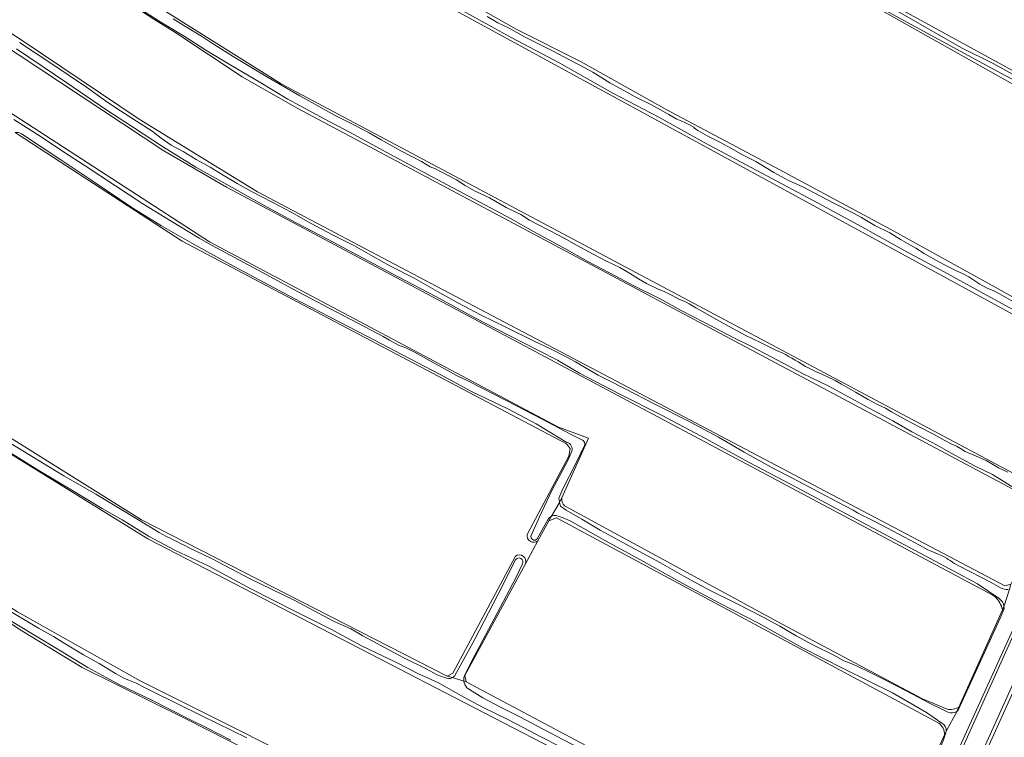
# Model space of a CAD drawing. Header units: metres. Extents: x 149984 to 156489, y 469398 to 478068.
# Tile 381 of 656: x 153077 to 153351, y 473299 to 473499. Entities that reach past the tile are written whole.
import ezdxf

# ---------------------------------------------------------------- set-up
doc = ezdxf.new("R2010")
doc.units = ezdxf.units.M
doc.header["$LTSCALE"] = 0.75
for name, color, linetype, lineweight in [('B-WE-GR-GRAS-GV', 252, 'Continuous', 13), ('B-WE-OG-TERREIN_OEVER-GV', 252, 'Continuous', 18), ('B-WE-OG-WATER-GV', 252, 'Continuous', 18), ('B-WE-OG-WATER_SLOOT-GV', 252, 'Continuous', 18)]:
    doc.layers.add(name, color=color, linetype=linetype, lineweight=lineweight)

msp = doc.modelspace()

# ---------------------------------------------------------------- linework, layer by layer
at = {"layer": 'B-WE-GR-GRAS-GV', "flags": 128}
for points in [[(153062.906, 473585.501), (152754.521, 473793.784), (152751.081, 473795.24), (152748.568, 473794.313), (152732.652, 473765.879), (152731.789, 473764.337), (152735.967, 473761.413), (152732.825, 473756.214), (153033.921, 473556.321), (153112.105, 473504.33), (153149.411, 473480.782), (153361.633, 473367.856)], [(153348.259, 473337.845), (153347.616, 473338.371), (153134.229, 473452.009), (153116.767, 473462.196), (152995.816, 473542.213), (152985.797, 473548.842), (152964.845, 473562.703), (152771.049, 473690.912), (152763.23, 473696.085), (152732.31, 473716.541), (152729.595, 473718.336), (152719.455, 473725.045), (152717.131, 473726.173), (152708.967, 473711.039), (152711.293, 473709.846), (153012.389, 473512.731), (153129.467, 473436.796), (153226.701, 473385.202), (153235.071, 473382.079), (153227.562, 473365.507)], [(152678.863, 473520.906), (152916.267, 473378.256), (152918.602, 473380.662), (152926.867, 473393.602), (152928.933, 473392.297), (152919.444, 473376.41), (152919.416, 473376.364), (152919.466, 473376.334), (152946.253, 473360.238), (153056.055, 473294.49), (153101.034, 473269.486), (153280.645, 473179.872), (153296.562, 473215.644), (153122.734, 473304.027), (153094.022, 473318.195), (153077.24, 473328.409), (153067.734, 473334.626), (153057.246, 473340.792), (152940.824, 473412.761), (152931.434, 473396.755), (152929.041, 473398.169), (152937.873, 473414.585), (152646.133, 473594.932)], [(153364.441, 473367.801), (153380.128, 473400.878), (153379.996, 473401.937), (153143.326, 473531.185), (153066.275, 473583.226), (153045.241, 473555.424)], [(153388.239, 473461.534), (153370.554, 473471.39), (153353.84, 473480.352), (153316.961, 473501.049), (153293.328, 473513.499), (153263.931, 473529.219), (153247.361, 473538.78), (153217.708, 473555.065), (153187.988, 473571.784)], [(153359.903, 473363.377), (153353.223, 473367.874), (153154.09, 473473.939), (153138.612, 473482.749), (153119.836, 473495.223), (153114.012, 473498.795), (153096.068, 473510.518), (153083.136, 473519.605), (153017.689, 473563.086), (153016.499, 473562.954), (153014.829, 473564.146)], [(153013.671, 473558.741), (153012.989, 473557.725), (153003.534, 473543.639), (153003.269, 473541.92), (153077.617, 473492.707), (153109.896, 473471.011), (153142.837, 473450.771), (153190.991, 473425.238), (153350.932, 473340.968), (153352.652, 473341.365), (153361.873, 473359.834)], [(153225.669, 473555.555), (153242.367, 473545.627), (153282.178, 473523.417), (153319.698, 473502.818), (153367.074, 473476.878), (153390.126, 473464.23)], [(153134.96, 473552.377), (153130.878, 473546.719), (153130.36, 473544.837), (153130.457, 473543.24), (153141.113, 473535.652), (153164.043, 473524.05), (153201.573, 473503.587), (153214.92, 473496.099), (153232.971, 473486.985), (153256.648, 473473.693), (153288.271, 473456.894), (153319.261, 473440.226), (153347.439, 473424.601), (153370.945, 473411.545), (153379.794, 473407.271)], [(153447.595, 473537.336), (153446.945, 473535.903), (153437.054, 473514.231), (153420.228, 473477.232), (153407.081, 473447.755), (153396.703, 473425.209), (153386.048, 473400.377), (153379.557, 473386.324), (153370.766, 473365.994), (153352.888, 473326.308), (153335.93, 473288.558)], [(153217.938, 473355.283), (153229.562, 473377.054), (153229.958, 473379.171), (153228.9, 473380.494), (153121.876, 473436.982), (153076.235, 473466.748)], [(152963.763, 473404.175), (152964.657, 473402.887), (153076.047, 473333.698), (153110.178, 473314.516), (153294.99, 473221.911), (153298.297, 473220.853), (153299.488, 473221.382), (153311.791, 473250.09), (153310.732, 473251.28), (153112.312, 473354.032), (152983.84, 473433.578)], [(153036.595, 473405.575), (153110.499, 473359.327), (153195.695, 473315.803), (153197.282, 473316.597), (153214.679, 473349.18)], [(153228.338, 473363.205), (153288.974, 473330.231), (153327.998, 473309.47)], [(153332.578, 473302.709), (153226.092, 473359.858), (153223.975, 473359.065), (153220.939, 473353.473)], [(153220.939, 473353.473), (153217.478, 473347.099), (153200.559, 473315.938), (153200.956, 473314.218), (153309.832, 473256.274), (153314.595, 473256.009), (153334.181, 473299.435)], [(153217.478, 473347.099), (153220.939, 473353.473)], [(153338.139, 473307.159), (153350.286, 473334.261)], [(153335.93, 473288.558), (153322.742, 473259.848), (153308.325, 473228.491), (153301.983, 473213.879), (153290.498, 473187.757), (153280.747, 473166.345), (153272.745, 473148.998), (153266.816, 473135.792), (153265.971, 473133.337), (153271.008, 473130.674), (153274.178, 473136.626), (153281.566, 473153.073), (153291.024, 473173.773), (153299.699, 473192.612), (153306.963, 473209.349), (153320.137, 473238.702), (153327.775, 473256.097), (153336.219, 473275.052), (153343.793, 473292.727), (153358.936, 473326.279)], [(153327.998, 473309.47), (153334.881, 473306.55)]]:
    msp.add_lwpolyline(points, dxfattribs=at)
at = {"layer": 'B-WE-GR-GRAS-GV'}
for points in [[(153227.562, 473365.507, 0.1879667), (153228.338, 473363.205)], [(153220.939, 473353.473, -0.6856438), (153217.938, 473355.283)], [(153214.679, 473349.18, -0.7509058), (153217.478, 473347.099)], [(153350.286, 473334.261, 0.1607144), (153348.259, 473337.845)], [(153334.881, 473306.55, 0.1759242), (153338.139, 473307.159)], [(153334.181, 473299.435, 0.2480618), (153332.578, 473302.709)]]:
    msp.add_lwpolyline(points, format="xyb", dxfattribs=at)
at = {"layer": 'B-WE-OG-TERREIN_OEVER-GV', "flags": 128}
for points in [[(153361.633, 473367.856), (153149.411, 473480.782), (153112.105, 473504.33), (153033.921, 473556.321), (152732.825, 473756.214), (152731.211, 473753.244), (152749.075, 473741.338), (152946.011, 473610.083), (153013.335, 473565.212), (153014.829, 473564.146), (153016.499, 473562.954), (153017.689, 473563.086), (153083.136, 473519.605), (153096.068, 473510.518), (153114.012, 473498.795), (153119.836, 473495.223)], [(153010.408, 473560.845), (153009.671, 473559.746), (152999.458, 473544.509), (152997.738, 473544.774), (152721.493, 473727.531), (152718.612, 473729.709), (152717.131, 473726.173), (152719.455, 473725.045), (152729.595, 473718.336), (152732.31, 473716.541), (152763.23, 473696.085), (152771.049, 473690.912), (152964.845, 473562.703), (152985.797, 473548.842), (152995.816, 473542.213), (153116.767, 473462.196), (153134.229, 473452.009), (153347.616, 473338.371), (153348.259, 473337.845)], [(153233.906, 473380.089), (153231.527, 473375.077), (153227.922, 473367.948), (153226.747, 473365.35), (153226.993, 473364.25), (153227.562, 473365.507), (153235.071, 473382.079), (153226.701, 473385.202), (153129.467, 473436.796), (153012.389, 473512.731), (152711.293, 473709.846), (152708.967, 473711.039), (152707.273, 473708.225), (152718.486, 473700.517), (152761.084, 473672.339), (152806.196, 473642.97), (152843.502, 473618.893), (152876.046, 473597.462), (152919.967, 473568.887), (152951.584, 473547.72), (152980.159, 473529.067), (153021.964, 473502.079), (153064.826, 473473.901), (153070.118, 473470.197)], [(153224.163, 473555.131), (153226.134, 473554.091), (153231.545, 473550.528), (153237.498, 473547.511), (153248.372, 473541.082), (153252.421, 473539.098), (153264.803, 473532.192), (153273.455, 473527.033), (153284.567, 473521.556), (153315.206, 473504.49), (153338.94, 473490.838), (153347.76, 473486.474), (153389.762, 473463.228), (153389.531, 473462.712), (153389.284, 473462.161), (153375.089, 473470.254), (153345.058, 473486.394), (153289.231, 473516.821), (153246.765, 473540.501), (153226.26, 473552.275), (153190.674, 473571.457), (153185.933, 473574.146), (153177.334, 473578.356), (153163.477, 473585.97)], [(153066.275, 473583.226), (153143.326, 473531.185), (153379.996, 473401.937)], [(153162.875, 473585.114), (153187.988, 473571.784), (153217.708, 473555.065), (153247.361, 473538.78), (153263.931, 473529.219), (153293.328, 473513.499), (153316.961, 473501.049), (153353.84, 473480.352), (153370.554, 473471.39), (153388.239, 473461.534)], [(153352.238, 473340.038), (153352.652, 473341.365), (153350.932, 473340.968), (153190.991, 473425.238), (153142.837, 473450.771), (153109.896, 473471.011), (153077.617, 473492.707), (153003.269, 473541.92), (153003.534, 473543.639), (153012.989, 473557.725), (153013.671, 473558.741)], [(153390.126, 473464.23), (153367.074, 473476.878), (153319.698, 473502.818), (153282.178, 473523.417), (153242.367, 473545.627), (153225.669, 473555.555)], [(153379.794, 473407.271), (153370.945, 473411.545), (153347.439, 473424.601), (153319.261, 473440.226), (153288.271, 473456.894), (153256.648, 473473.693), (153232.971, 473486.985), (153214.92, 473496.099), (153201.573, 473503.587), (153164.043, 473524.05), (153141.113, 473535.652), (153130.457, 473543.24), (153130.36, 473544.837), (153130.878, 473546.719), (153134.96, 473552.377)], [(153271.008, 473130.674), (153272.273, 473130.006), (153272.731, 473130.878), (153298.373, 473187.918), (153321.747, 473239.55), (153339.016, 473279.844), (153363.056, 473332.988), (153396.928, 473406.483), (153420.476, 473458.464), (153447.863, 473519.168), (153456.976, 473537.014)], [(153454.938, 473535.442), (153453.054, 473532.322), (153438.164, 473500.006), (153430.523, 473482.934), (153416.555, 473452.777), (153409.276, 473436.366), (153395.155, 473404.969), (153384.407, 473381.988), (153370.467, 473351.13), (153358.936, 473326.279), (153343.793, 473292.727), (153336.219, 473275.052), (153327.775, 473256.097), (153320.137, 473238.702), (153306.963, 473209.349), (153299.699, 473192.612), (153291.024, 473173.773), (153281.566, 473153.073), (153274.178, 473136.626), (153271.008, 473130.674)], [(153354.421, 473367.736), (153347.54, 473371.979), (153342.567, 473374.386), (153336.039, 473377.917), (153332.141, 473380.144), (153325.081, 473383.876), (153319.79, 473386.916), (153313.176, 473390.49), (153309.104, 473392.648), (153301.981, 473396.569), (153297.173, 473398.901), (153294.823, 473399.991), (153287.648, 473403.811), (153280.441, 473407.62), (153275.539, 473410.088), (153267.336, 473414.332), (153260.813, 473417.689), (153255.026, 473420.879), (153247.689, 473424.491), (153242.433, 473427.349), (153234.863, 473431.362), (153228.24, 473435.01), (153219.704, 473439.66), (153213.48, 473443.187), (153204.775, 473447.827), (153192.896, 473454.13), (153181.111, 473460.483), (153168.436, 473467.33), (153161.636, 473471.022), (153151.329, 473476.527), (153143.264, 473481.358), (153135.884, 473485.738), (153128.459, 473490.181), (153122.451, 473494.07), (153115.942, 473498.009), (153108.801, 473502.544)], [(153356.459, 473416.195), (153345.067, 473422.413), (153333.853, 473428.573), (153323.094, 473434.279), (153311.15, 473441.001), (153298.954, 473447.536), (153283.27, 473455.961), (153267.278, 473464.481), (153254.586, 473471.487), (153241.822, 473478.266), (153227.043, 473486.564), (153213.499, 473493.757), (153199.167, 473501.625)], [(153119.353, 473498.896), (153122.337, 473497.07), (153127.214, 473494.112), (153129.994, 473492.247), (153136.11, 473488.427), (153145.159, 473482.928), (153154.597, 473477.51), (153164.485, 473472.028), (153169.637, 473469.354), (153173.962, 473467.186), (153177.329, 473465.246), (153182.786, 473462.191), (153188.539, 473459.146), (153190.907, 473457.731), (153192.418, 473457.135), (153193.466, 473456.588), (153194.206, 473456.167), (153198.221, 473454.075), (153200.725, 473452.485), (153203.266, 473451.032), (153207.471, 473449.097), (153212.122, 473446.361), (153214.558, 473445.191), (153216.189, 473444.392), (153218.599, 473442.831), (153220.56, 473441.775), (153224.189, 473439.998), (153228.253, 473437.805), (153230.995, 473436.197), (153234.953, 473434.099), (153239.858, 473431.49), (153243.717, 473429.617), (153246.453, 473428.103), (153248.985, 473426.52), (153251.21, 473425.165), (153254.272, 473423.727), (153256.278, 473422.901), (153258.519, 473421.733), (153260.401, 473420.736), (153261.38, 473420.37), (153262.2, 473420.028), (153263.083, 473419.555), (153264.016, 473419.01), (153264.963, 473418.435), (153265.918, 473417.875), (153270.692, 473415.196), (153275.014, 473412.702), (153278.627, 473410.81), (153283.291, 473408.602), (153287.35, 473406.531), (153289.176, 473405.737), (153289.859, 473405.375), (153290.691, 473404.874), (153291.611, 473404.4), (153292.609, 473403.832), (153293.398, 473403.397), (153295.472, 473402.101), (153296.334, 473401.664), (153297.088, 473401.258), (153297.663, 473400.969), (153298.69, 473400.48), (153299.798, 473399.998), (153300.61, 473399.663), (153301.588, 473399.189), (153303.69, 473398.182), (153305.479, 473397.143), (153309.352, 473394.903), (153312.888, 473392.852), (153315.655, 473391.414), (153317.714, 473390.42), (153319.455, 473389.437), (153323.576, 473387.103), (153327.087, 473385.29), (153331.293, 473383.08), (153334.044, 473381.503), (153336.213, 473380.411), (153337.523, 473379.863), (153338.631, 473379.247), (153339.95, 473378.394), (153342.313, 473377.314), (153345.745, 473375.84), (153347.334, 473374.921), (153349.184, 473373.798), (153351.788, 473372.611)], [(153206.764, 473499.541), (153209.764, 473497.805), (153212.925, 473496.306), (153217.188, 473493.922), (153221.639, 473491.643), (153225.171, 473489.885), (153229.945, 473487.386), (153234.035, 473485.285), (153236.215, 473484.048), (153240.94, 473481.062), (153243.649, 473479.655), (153245.846, 473478.419), (153248.055, 473477.182), (153252.53, 473474.985), (153257.438, 473472.249), (153259.642, 473470.983), (153260.975, 473470.39), (153261.826, 473470.091), (153262.986, 473469.513), (153264.329, 473468.748), (153264.564, 473468.492), (153264.906, 473468.204), (153265.469, 473467.828), (153268.067, 473466.359), (153271.585, 473464.524), (153274.693, 473462.886), (153278.066, 473460.979), (153281.622, 473459.182), (153286.602, 473456.095), (153290.683, 473453.909), (153294.682, 473452.131), (153298.093, 473450.32), (153303.131, 473447.68), (153308.79, 473444.757), (153311.061, 473443.586), (153314.747, 473441.39), (153318.933, 473439.29), (153322.128, 473437.335), (153324.736, 473435.87), (153326.17, 473435.052), (153328.499, 473433.573), (153331.569, 473431.815), (153334.384, 473430.308), (153337.916, 473428.554), (153339.398, 473427.837), (153340.923, 473426.999), (153342.304, 473426.093), (153344.003, 473424.99), (153344.623, 473424.658), (153346.274, 473423.762), (153347.718, 473423.194), (153349.522, 473422.288), (153353.362, 473420.106)], [(153119.836, 473495.223), (153138.612, 473482.749), (153154.09, 473473.939), (153353.223, 473367.874), (153359.903, 473363.377)], [(153076.519, 473492.316), (153085.86, 473486.212), (153095.249, 473479.881), (153100.524, 473476.06), (153103.071, 473474.301), (153109.15, 473470.423), (153113.525, 473467.603), (153116.013, 473465.683), (153118.785, 473463.741), (153122.128, 473461.925), (153125.789, 473459.764), (153129.634, 473457.569), (153133.282, 473455.345), (153137.201, 473453.048), (153141.398, 473450.754), (153146.941, 473447.851), (153152.227, 473445.083), (153157.635, 473442.009), (153163.952, 473438.679), (153169.822, 473435.658), (153175.03, 473432.732), (153179.736, 473430.11), (153186.506, 473426.674), (153193.649, 473422.625), (153198.681, 473419.822), (153205.096, 473416.32), (153211.982, 473413.059), (153219.923, 473409.16), (153224.262, 473407.073), (153229.184, 473404.55), (153231.389, 473403.341), (153234.353, 473401.555), (153237.689, 473399.664), (153240.726, 473398.205), (153245.206, 473395.826), (153253.535, 473391.53), (153263.21, 473386.668), (153271.196, 473382.326), (153278.351, 473378.233), (153286.706, 473373.577), (153291.635, 473371.072), (153299.39, 473366.979), (153306.391, 473363.28), (153308.697, 473362.027), (153309.922, 473361.317), (153311.531, 473360.451), (153312.764, 473359.899), (153314.379, 473359.102), (153316.755, 473357.835), (153323.058, 473354.461), (153327.231, 473352.256), (153329.499, 473350.996), (153330.493, 473350.58), (153332.381, 473349.761), (153333.293, 473349.377), (153334.085, 473349.008), (153334.72, 473348.614), (153335.209, 473348.305), (153335.71, 473347.961), (153336.362, 473347.505), (153336.978, 473347.143), (153337.599, 473346.763), (153341.44, 473344.827), (153347.135, 473341.922), (153349.793, 473340.436)], [(153349.384, 473337.398), (153343.33, 473341.478), (153330.197, 473348.574), (153317.263, 473355.441), (153305.222, 473361.804), (153293.05, 473368.358), (153279.788, 473375.266), (153267.613, 473382.028), (153255.541, 473388.408), (153243.78, 473394.382), (153232.56, 473400.16), (153226.349, 473403.824), (153221.307, 473406.412), (153213.312, 473410.495), (153203.343, 473415.664), (153192.555, 473421.551), (153182.184, 473426.926), (153172.236, 473432.215), (153162.332, 473437.56), (153153.653, 473442.1), (153144.711, 473446.922), (153135.764, 473451.895), (153125.695, 473457.622), (153116.648, 473463.203), (153108.019, 473468.812), (153100.877, 473473.517), (153089.736, 473481.089), (153075.706, 473490.597)], [(153075.003, 473470.9), (153082.642, 473466.025), (153088.854, 473461.867), (153094.86, 473457.99), (153103.319, 473452.416), (153110.906, 473447.426), (153118.828, 473442.509), (153126.634, 473437.821), (153130.064, 473435.89), (153136.41, 473432.421), (153144.253, 473428.263), (153152.61, 473423.708), (153162.778, 473418.277), (153170.942, 473414.034), (153177.85, 473410.425), (153179.57, 473409.412), (153182.26, 473407.952), (153183.45, 473407.558), (153184.325, 473407.175), (153186.538, 473406.1), (153193.216, 473402.354), (153198.255, 473399.595), (153201.638, 473397.937), (153212.117, 473392.61), (153222.079, 473387.41), (153229.814, 473383.26), (153233.209, 473381.589)], [(153075.392, 473467.223), (153076.235, 473466.748), (153121.876, 473436.982), (153228.9, 473380.494), (153229.958, 473379.171), (153229.562, 473377.054), (153217.938, 473355.283)], [(153228.971, 473380.912), (153220.432, 473386.108), (153212.544, 473390.222), (153202.616, 473395.036), (153193.9, 473399.697), (153184.981, 473404.36), (153173.467, 473410.419), (153162.895, 473415.886), (153152.864, 473421.081), (153143.268, 473426.22), (153135.136, 473430.57), (153124.568, 473436.416), (153116.07, 473441.296), (153108.411, 473446.033), (153096.747, 473453.852), (153088.031, 473459.676), (153077.132, 473466.86)], [(152982.466, 473434.519), (152983.84, 473433.578), (153112.312, 473354.032), (153310.732, 473251.28), (153311.791, 473250.09), (153312.128, 473250.801)], [(152940.188, 473413.404), (152940.084, 473413.218), (152940.824, 473412.761), (153057.246, 473340.792), (153067.734, 473334.626), (153077.24, 473328.409), (153094.022, 473318.195), (153122.734, 473304.027), (153296.562, 473215.644), (153296.816, 473216.142)], [(153197.157, 473315.362), (153195.695, 473315.803), (153110.499, 473359.327), (153036.595, 473405.575), (153035.714, 473406.127)], [(153036.944, 473404.262), (153041.156, 473401.571), (153046.079, 473398.151), (153052.068, 473394.465), (153061.064, 473388.893), (153063.88, 473387.26), (153064.565, 473386.715), (153065.06, 473386.335), (153065.923, 473385.657), (153066.709, 473385.179), (153067.654, 473384.59), (153072.977, 473381.303), (153080.354, 473376.814), (153088.942, 473371.602), (153097.779, 473366.486), (153109.952, 473359.185), (153115.503, 473355.81)], [(153232.68, 473293.296), (153221.769, 473298.912), (153217.007, 473301.41), (153212.516, 473303.709), (153205.541, 473307.11), (153200.337, 473309.958), (153193.258, 473313.892), (153187.713, 473316.399), (153181.581, 473319.579), (153172.021, 473324.177), (153163.307, 473328.843), (153152.877, 473334.061), (153141.001, 473340.11), (153129.26, 473346.393), (153119.846, 473350.931), (153112.674, 473354.693), (153105.134, 473359.363), (153099.624, 473362.508), (153091.563, 473367.3), (153081.906, 473373.105), (153072.811, 473378.706)], [(153219.057, 473355.013), (153221.419, 473360.145), (153224.759, 473367.296), (153229.273, 473375.875), (153230.384, 473378.429)], [(153227.562, 473365.507), (153226.993, 473364.25), (153227.24, 473363.144), (153228.795, 473362.007), (153233.198, 473359.483), (153238.318, 473356.421), (153245.41, 473352.562), (153255.037, 473347.359), (153261.573, 473343.6), (153268.56, 473339.83), (153276.243, 473336.047), (153283.654, 473332.23), (153288.335, 473329.703), (153292.895, 473327.045), (153297.727, 473324.427), (153303.347, 473321.63), (153306.116, 473320.083), (153307.929, 473319.36), (153309.88, 473318.566), (153313.3, 473316.889), (153316.633, 473315.237), (153321.146, 473312.927), (153325.237, 473310.742), (153329.957, 473308.297), (153333.573, 473306.535), (153335.137, 473305.778)], [(153334.881, 473306.55), (153327.998, 473309.47), (153288.974, 473330.231), (153228.338, 473363.205)], [(153223.777, 473359.53), (153220.753, 473354.026)], [(153220.939, 473353.473), (153223.975, 473359.065), (153224.713, 473360.319)], [(153224.713, 473360.319), (153223.975, 473359.065), (153226.092, 473359.858), (153332.578, 473302.709)], [(153333.438, 473302.705), (153329.116, 473305.677), (153319.663, 473311.15), (153306.12, 473317.796), (153294.478, 473323.736), (153282.372, 473330.53), (153271.524, 473336.158), (153261.079, 473341.699), (153250.343, 473347.724), (153239.806, 473353.531), (153230.068, 473358.925), (153227.954, 473359.898), (153226.033, 473360.553)], [(153123.591, 473351.657), (153129.998, 473348.569)], [(153129.998, 473348.569), (153140.838, 473342.899), (153152.841, 473337.005), (153164.241, 473331.024), (153168.843, 473328.935), (153172.21, 473326.985), (153183.375, 473320.999), (153189.781, 473317.832), (153192.917, 473316.159), (153194.968, 473315.438)], [(153214.679, 473349.18), (153197.282, 473316.597), (153195.695, 473315.803), (153197.157, 473315.362)], [(153197.727, 473315.797), (153203.359, 473326.058), (153209.813, 473338.415), (153214.664, 473348.184)], [(153200.318, 473314.41), (153200.956, 473314.218), (153200.559, 473315.938), (153217.478, 473347.099)], [(153216.639, 473347.033), (153214.777, 473343.164), (153209.637, 473333.36), (153203.224, 473321.213), (153200.646, 473316.358)], [(153356.91, 473336.898), (153334.284, 473286.991), (153308.306, 473230.193), (153285.774, 473179.913), (153267.245, 473138.665), (153265.941, 473135.313), (153265.755, 473133.451), (153265.971, 473133.337), (153266.816, 473135.792), (153272.745, 473148.998), (153280.747, 473166.345), (153290.498, 473187.757), (153301.983, 473213.879), (153308.325, 473228.491), (153322.742, 473259.848), (153335.93, 473288.558), (153352.888, 473326.308)], [(153073.149, 473334.336), (153078.106, 473331.406), (153081.899, 473329.144), (153085.999, 473326.82), (153088.543, 473325.256), (153094.4, 473321.737), (153098.735, 473319.292), (153103.327, 473316.493), (153105.598, 473315.219), (153107.181, 473314.587), (153109.078, 473313.869), (153111.206, 473312.715), (153113.642, 473311.491), (153127.386, 473304.752), (153139.861, 473298.575)], [(153294.99, 473221.911), (153110.178, 473314.516), (153076.047, 473333.698)], [(153337.963, 473306.289), (153345.294, 473322.334), (153349.699, 473331.936), (153350.708, 473334.329)], [(153350.722, 473335.232), (153350.286, 473334.261), (153338.139, 473307.159)], [(153350.286, 473334.261), (153350.722, 473335.232)], [(153135.424, 473297.961), (153128.895, 473301.262), (153123.453, 473304.008), (153118.37, 473306.624), (153113.413, 473309.103), (153108.957, 473311.224), (153104.143, 473313.574), (153100.677, 473315.43), (153095.605, 473318.163), (153087.972, 473322.832), (153080.306, 473327.467), (153072.734, 473332.013)], [(153200.956, 473314.218), (153200.318, 473314.41)], [(153314.154, 473255.079), (153314.595, 473256.009), (153309.832, 473256.274), (153200.956, 473314.218)], [(153201.134, 473312.532), (153202.618, 473311.583), (153205.611, 473309.763), (153210.513, 473307.177), (153215.915, 473304.491), (153224.178, 473300.042), (153232.117, 473295.863)], [(153337.604, 473305.964), (153338.139, 473307.159)], [(153338.139, 473307.159), (153337.604, 473305.964)], [(153334.602, 473300.369), (153334.181, 473299.435), (153314.595, 473256.009), (153314.154, 473255.079)], [(153334.181, 473299.435), (153334.602, 473300.369)], [(153314.154, 473255.079), (153314.78, 473255.751), (153315.911, 473257.458), (153321.164, 473268.907), (153332.132, 473293.796), (153333.853, 473298.061), (153334.525, 473300.005)]]:
    msp.add_lwpolyline(points, dxfattribs=at)
at = {"layer": 'B-WE-OG-TERREIN_OEVER-GV'}
for points in [[(153077.132, 473466.86, 0.2095238), (153075.392, 473467.223)], [(153230.384, 473378.429, 0.4347236), (153228.971, 473380.912)], [(153233.209, 473381.589, -0.4398666), (153233.906, 473380.089)], [(153228.338, 473363.205, -0.1879667), (153227.562, 473365.507)], [(153224.713, 473360.319, 0.1259204), (153223.777, 473359.53)], [(153226.033, 473360.553, 0.1383663), (153224.713, 473360.319)], [(153115.503, 473355.81, 0.0132774), (153123.591, 473351.657)], [(153217.938, 473355.283, 0.6856438), (153220.939, 473353.473)], [(153220.753, 473354.026, -0.8138376), (153219.057, 473355.013)], [(153214.664, 473348.184, -0.96637), (153216.639, 473347.033)], [(153217.478, 473347.099, 0.7509058), (153214.679, 473349.18)], [(153349.793, 473340.436, 0.1466169), (153351.931, 473339.956)], [(153348.259, 473337.845, -0.1607144), (153350.286, 473334.261)], [(153350.722, 473335.232, 0.2142484), (153349.384, 473337.398)], [(153350.708, 473334.329, 0.0730553), (153350.722, 473335.232)], [(153194.968, 473315.438, 0.2668645), (153197.157, 473315.362)], [(153197.157, 473315.362, 0.0820436), (153197.727, 473315.797)], [(153200.646, 473316.358, 0.1424746), (153200.318, 473314.41)], [(153200.318, 473314.41, 0.1478756), (153201.134, 473312.532)], [(153338.139, 473307.159, -0.1759242), (153334.881, 473306.55)], [(153335.137, 473305.778, 0.2854254), (153337.604, 473305.964)], [(153337.604, 473305.964, 0.0523585), (153337.963, 473306.289)], [(153332.578, 473302.709, -0.2480618), (153334.181, 473299.435)], [(153334.602, 473300.369, 0.3046645), (153333.438, 473302.705)], [(153334.525, 473300.005, 0.041669), (153334.602, 473300.369)]]:
    msp.add_lwpolyline(points, format="xyb", dxfattribs=at)
at = {"layer": 'B-WE-OG-WATER-GV', "flags": 128}
for points in [[(153214.664, 473348.184), (153209.813, 473338.415), (153203.359, 473326.058), (153197.727, 473315.797)], [(153200.646, 473316.358), (153203.224, 473321.213), (153209.637, 473333.36), (153214.777, 473343.164), (153216.639, 473347.033)], [(153197.157, 473315.362), (153200.318, 473314.41)]]:
    msp.add_lwpolyline(points, dxfattribs=at)
at = {"layer": 'B-WE-OG-WATER-GV'}
for points in [[(153216.639, 473347.033, 0.96637), (153214.664, 473348.184)], [(153197.727, 473315.797, -0.0820436), (153197.157, 473315.362)], [(153200.318, 473314.41, -0.1424746), (153200.646, 473316.358)]]:
    msp.add_lwpolyline(points, format="xyb", dxfattribs=at)
at = {"layer": 'B-WE-OG-WATER_SLOOT-GV', "flags": 128}
for points in [[(153163.477, 473585.97), (153177.334, 473578.356), (153185.933, 473574.146), (153190.674, 473571.457), (153226.26, 473552.275), (153246.765, 473540.501), (153289.231, 473516.821), (153345.058, 473486.394), (153375.089, 473470.254), (153389.284, 473462.161), (153389.531, 473462.712), (153389.762, 473463.228), (153347.76, 473486.474), (153338.94, 473490.838), (153315.206, 473504.49), (153284.567, 473521.556), (153273.455, 473527.033), (153264.803, 473532.192), (153252.421, 473539.098), (153248.372, 473541.082), (153237.498, 473547.511), (153231.545, 473550.528), (153226.134, 473554.091), (153224.163, 473555.131)], [(153459.436, 473541.832), (153458.435, 473539.871), (153456.976, 473537.014), (153447.863, 473519.168), (153420.476, 473458.464), (153396.928, 473406.483), (153363.056, 473332.988), (153339.016, 473279.844), (153321.747, 473239.55), (153298.373, 473187.918), (153272.731, 473130.878), (153272.273, 473130.006), (153272.087, 473129.257), (153259.123, 473103.328), (153256.365, 473097.139)], [(153261.905, 473137.944), (153265.755, 473133.451), (153265.941, 473135.313), (153267.245, 473138.665), (153285.774, 473179.913), (153308.306, 473230.193), (153334.284, 473286.991), (153356.91, 473336.898), (153368.844, 473364.096), (153396.405, 473426.194), (153428.675, 473497.887), (153446.951, 473537.144)], [(153108.801, 473502.544), (153115.942, 473498.009), (153122.451, 473494.07), (153128.459, 473490.181), (153135.884, 473485.738), (153143.264, 473481.358), (153151.329, 473476.527), (153161.636, 473471.022), (153168.436, 473467.33), (153181.111, 473460.483), (153192.896, 473454.13), (153204.775, 473447.827), (153213.48, 473443.187), (153219.704, 473439.66), (153228.24, 473435.01), (153234.863, 473431.362), (153242.433, 473427.349), (153247.689, 473424.491), (153255.026, 473420.879), (153260.813, 473417.689), (153267.336, 473414.332), (153275.539, 473410.088), (153280.441, 473407.62), (153287.648, 473403.811), (153294.823, 473399.991), (153297.173, 473398.901), (153301.981, 473396.569), (153309.104, 473392.648), (153313.176, 473390.49), (153319.79, 473386.916), (153325.081, 473383.876), (153332.141, 473380.144), (153336.039, 473377.917), (153342.567, 473374.386), (153347.54, 473371.979), (153354.421, 473367.736)], [(153199.167, 473501.625), (153213.499, 473493.757), (153227.043, 473486.564), (153241.822, 473478.266), (153254.586, 473471.487), (153267.278, 473464.481), (153283.27, 473455.961), (153298.954, 473447.536), (153311.15, 473441.001), (153323.094, 473434.279), (153333.853, 473428.573), (153345.067, 473422.413), (153356.459, 473416.195)], [(153351.788, 473372.611), (153349.184, 473373.798), (153347.334, 473374.921), (153345.745, 473375.84), (153342.313, 473377.314), (153339.95, 473378.394), (153338.631, 473379.247), (153337.523, 473379.863), (153336.213, 473380.411), (153334.044, 473381.503), (153331.293, 473383.08), (153327.087, 473385.29), (153323.576, 473387.103), (153319.455, 473389.437), (153317.714, 473390.42), (153315.655, 473391.414), (153312.888, 473392.852), (153309.352, 473394.903), (153305.479, 473397.143), (153303.69, 473398.182), (153301.588, 473399.189), (153300.61, 473399.663), (153299.798, 473399.998), (153298.69, 473400.48), (153297.663, 473400.969), (153297.088, 473401.258), (153296.334, 473401.664), (153295.472, 473402.101), (153293.398, 473403.397), (153292.609, 473403.832), (153291.611, 473404.4), (153290.691, 473404.874), (153289.859, 473405.375), (153289.176, 473405.737), (153287.35, 473406.531), (153283.291, 473408.602), (153278.627, 473410.81), (153275.014, 473412.702), (153270.692, 473415.196), (153265.918, 473417.875), (153264.963, 473418.435), (153264.016, 473419.01), (153263.083, 473419.555), (153262.2, 473420.028), (153261.38, 473420.37), (153260.401, 473420.736), (153258.519, 473421.733), (153256.278, 473422.901), (153254.272, 473423.727), (153251.21, 473425.165), (153248.985, 473426.52), (153246.453, 473428.103), (153243.717, 473429.617), (153239.858, 473431.49), (153234.953, 473434.099), (153230.995, 473436.197), (153228.253, 473437.805), (153224.189, 473439.998), (153220.56, 473441.775), (153218.599, 473442.831), (153216.189, 473444.392), (153214.558, 473445.191), (153212.122, 473446.361), (153207.471, 473449.097), (153203.266, 473451.032), (153200.725, 473452.485), (153198.221, 473454.075), (153194.206, 473456.167), (153193.466, 473456.588), (153192.418, 473457.135), (153190.907, 473457.731), (153188.539, 473459.146), (153182.786, 473462.191), (153177.329, 473465.246), (153173.962, 473467.186), (153169.637, 473469.354), (153164.485, 473472.028), (153154.597, 473477.51), (153145.159, 473482.928), (153136.11, 473488.427), (153129.994, 473492.247), (153127.214, 473494.112), (153122.337, 473497.07), (153119.353, 473498.896)], [(153353.362, 473420.106), (153349.522, 473422.288), (153347.718, 473423.194), (153346.274, 473423.762), (153344.623, 473424.658), (153344.003, 473424.99), (153342.304, 473426.093), (153340.923, 473426.999), (153339.398, 473427.837), (153337.916, 473428.554), (153334.384, 473430.308), (153331.569, 473431.815), (153328.499, 473433.573), (153326.17, 473435.052), (153324.736, 473435.87), (153322.128, 473437.335), (153318.933, 473439.29), (153314.747, 473441.39), (153311.061, 473443.586), (153308.79, 473444.757), (153303.131, 473447.68), (153298.093, 473450.32), (153294.682, 473452.131), (153290.683, 473453.909), (153286.602, 473456.095), (153281.622, 473459.182), (153278.066, 473460.979), (153274.693, 473462.886), (153271.585, 473464.524), (153268.067, 473466.359), (153265.469, 473467.828), (153264.906, 473468.204), (153264.564, 473468.492), (153264.329, 473468.748), (153262.986, 473469.513), (153261.826, 473470.091), (153260.975, 473470.39), (153259.642, 473470.983), (153257.438, 473472.249), (153252.53, 473474.985), (153248.055, 473477.182), (153245.846, 473478.419), (153243.649, 473479.655), (153240.94, 473481.062), (153236.215, 473484.048), (153234.035, 473485.285), (153229.945, 473487.386), (153225.171, 473489.885), (153221.639, 473491.643), (153217.188, 473493.922), (153212.925, 473496.306), (153209.764, 473497.805), (153206.764, 473499.541)], [(153349.793, 473340.436), (153347.135, 473341.922), (153341.44, 473344.827), (153337.599, 473346.763), (153336.978, 473347.143), (153336.362, 473347.505), (153335.71, 473347.961), (153335.209, 473348.305), (153334.72, 473348.614), (153334.085, 473349.008), (153333.293, 473349.377), (153332.381, 473349.761), (153330.493, 473350.58), (153329.499, 473350.996), (153327.231, 473352.256), (153323.058, 473354.461), (153316.755, 473357.835), (153314.379, 473359.102), (153312.764, 473359.899), (153311.531, 473360.451), (153309.922, 473361.317), (153308.697, 473362.027), (153306.391, 473363.28), (153299.39, 473366.979), (153291.635, 473371.072), (153286.706, 473373.577), (153278.351, 473378.233), (153271.196, 473382.326), (153263.21, 473386.668), (153253.535, 473391.53), (153245.206, 473395.826), (153240.726, 473398.205), (153237.689, 473399.664), (153234.353, 473401.555), (153231.389, 473403.341), (153229.184, 473404.55), (153224.262, 473407.073), (153219.923, 473409.16), (153211.982, 473413.059), (153205.096, 473416.32), (153198.681, 473419.822), (153193.649, 473422.625), (153186.506, 473426.674), (153179.736, 473430.11), (153175.03, 473432.732), (153169.822, 473435.658), (153163.952, 473438.679), (153157.635, 473442.009), (153152.227, 473445.083), (153146.941, 473447.851), (153141.398, 473450.754), (153137.201, 473453.048), (153133.282, 473455.345), (153129.634, 473457.569), (153125.789, 473459.764), (153122.128, 473461.925), (153118.785, 473463.741), (153116.013, 473465.683), (153113.525, 473467.603), (153109.15, 473470.423), (153103.071, 473474.301), (153100.524, 473476.06), (153095.249, 473479.881), (153085.86, 473486.212), (153076.519, 473492.316)], [(153075.706, 473490.597), (153089.736, 473481.089), (153100.877, 473473.517), (153108.019, 473468.812), (153116.648, 473463.203), (153125.695, 473457.622), (153135.764, 473451.895), (153144.711, 473446.922), (153153.653, 473442.1), (153162.332, 473437.56), (153172.236, 473432.215), (153182.184, 473426.926), (153192.555, 473421.551), (153203.343, 473415.664), (153213.312, 473410.495), (153221.307, 473406.412), (153226.349, 473403.824), (153232.56, 473400.16), (153243.78, 473394.382), (153255.541, 473388.408), (153267.613, 473382.028), (153279.788, 473375.266), (153293.05, 473368.358), (153305.222, 473361.804), (153317.263, 473355.441), (153330.197, 473348.574), (153343.33, 473341.478), (153349.384, 473337.398)], [(153233.209, 473381.589), (153229.814, 473383.26), (153222.079, 473387.41), (153212.117, 473392.61), (153201.638, 473397.937), (153198.255, 473399.595), (153193.216, 473402.354), (153186.538, 473406.1), (153184.325, 473407.175), (153183.45, 473407.558), (153182.26, 473407.952), (153179.57, 473409.412), (153177.85, 473410.425), (153170.942, 473414.034), (153162.778, 473418.277), (153152.61, 473423.708), (153144.253, 473428.263), (153136.41, 473432.421), (153130.064, 473435.89), (153126.634, 473437.821), (153118.828, 473442.509), (153110.906, 473447.426), (153103.319, 473452.416), (153094.86, 473457.99), (153088.854, 473461.867), (153082.642, 473466.025), (153075.003, 473470.9)], [(153077.132, 473466.86), (153088.031, 473459.676), (153096.747, 473453.852), (153108.411, 473446.033), (153116.07, 473441.296), (153124.568, 473436.416), (153135.136, 473430.57), (153143.268, 473426.22), (153152.864, 473421.081), (153162.895, 473415.886), (153173.467, 473410.419), (153184.981, 473404.36), (153193.9, 473399.697), (153202.616, 473395.036), (153212.544, 473390.222), (153220.432, 473386.108), (153228.971, 473380.912)], [(153115.503, 473355.81), (153109.952, 473359.185), (153097.779, 473366.486), (153088.942, 473371.602), (153080.354, 473376.814), (153072.977, 473381.303), (153067.654, 473384.59), (153066.709, 473385.179), (153065.923, 473385.657), (153065.06, 473386.335), (153064.565, 473386.715), (153063.88, 473387.26), (153061.064, 473388.893), (153052.068, 473394.465), (153046.079, 473398.151), (153041.156, 473401.571), (153036.944, 473404.262)], [(153224.713, 473360.319), (153226.879, 473363.999), (153226.993, 473364.25), (153226.747, 473365.35), (153227.922, 473367.948), (153231.527, 473375.077), (153233.906, 473380.089)], [(153072.811, 473378.706), (153081.906, 473373.105), (153091.563, 473367.3), (153099.624, 473362.508), (153105.134, 473359.363), (153112.674, 473354.693), (153119.846, 473350.931), (153129.26, 473346.393), (153141.001, 473340.11), (153152.877, 473334.061), (153163.307, 473328.843), (153172.021, 473324.177), (153181.581, 473319.579), (153187.713, 473316.399), (153193.258, 473313.892), (153200.337, 473309.958), (153205.541, 473307.11), (153212.516, 473303.709), (153217.007, 473301.41), (153221.769, 473298.912), (153232.68, 473293.296)], [(153230.384, 473378.429), (153229.273, 473375.875), (153224.759, 473367.296), (153221.419, 473360.145), (153219.057, 473355.013)], [(153335.137, 473305.778), (153333.573, 473306.535), (153329.957, 473308.297), (153325.237, 473310.742), (153321.146, 473312.927), (153316.633, 473315.237), (153313.3, 473316.889), (153309.88, 473318.566), (153307.929, 473319.36), (153306.116, 473320.083), (153303.347, 473321.63), (153297.727, 473324.427), (153292.895, 473327.045), (153288.335, 473329.703), (153283.654, 473332.23), (153276.243, 473336.047), (153268.56, 473339.83), (153261.573, 473343.6), (153255.037, 473347.359), (153245.41, 473352.562), (153238.318, 473356.421), (153233.198, 473359.483), (153228.795, 473362.007), (153227.24, 473363.144), (153226.993, 473364.25), (153226.879, 473363.999), (153224.713, 473360.319)], [(153220.753, 473354.026), (153223.777, 473359.53)], [(153226.033, 473360.553), (153227.954, 473359.898), (153230.068, 473358.925), (153239.806, 473353.531), (153250.343, 473347.724), (153261.079, 473341.699), (153271.524, 473336.158), (153282.372, 473330.53), (153294.478, 473323.736), (153306.12, 473317.796), (153319.663, 473311.15), (153329.116, 473305.677), (153333.438, 473302.705)], [(153194.968, 473315.438), (153192.917, 473316.159), (153189.781, 473317.832), (153183.375, 473320.999), (153172.21, 473326.985), (153168.843, 473328.935), (153164.241, 473331.024), (153152.841, 473337.005), (153140.838, 473342.899), (153129.998, 473348.569), (153123.591, 473351.657)], [(153350.722, 473335.232), (153350.771, 473335.342), (153352.238, 473340.038)], [(153352.238, 473340.038), (153350.771, 473335.342), (153350.722, 473335.232)], [(153139.861, 473298.575), (153127.386, 473304.752), (153113.642, 473311.491), (153111.206, 473312.715), (153109.078, 473313.869), (153107.181, 473314.587), (153105.598, 473315.219), (153103.327, 473316.493), (153098.735, 473319.292), (153094.4, 473321.737), (153088.543, 473325.256), (153085.999, 473326.82), (153081.899, 473329.144), (153078.106, 473331.406), (153073.149, 473334.336)], [(153350.708, 473334.329), (153349.699, 473331.936), (153345.294, 473322.334), (153337.963, 473306.289)], [(153072.734, 473332.013), (153080.306, 473327.467), (153087.972, 473322.832), (153095.605, 473318.163), (153100.677, 473315.43), (153104.143, 473313.574), (153108.957, 473311.224), (153113.413, 473309.103), (153118.37, 473306.624), (153123.453, 473304.008), (153128.895, 473301.262), (153135.424, 473297.961)], [(153200.318, 473314.41), (153197.157, 473315.362)], [(153232.117, 473295.863), (153224.178, 473300.042), (153215.915, 473304.491), (153210.513, 473307.177), (153205.611, 473309.763), (153202.618, 473311.583), (153201.134, 473312.532)], [(153334.602, 473300.369), (153334.703, 473300.592), (153337.562, 473305.871), (153337.604, 473305.964)], [(153337.604, 473305.964), (153337.562, 473305.871), (153334.703, 473300.592)], [(153334.703, 473300.592), (153334.602, 473300.369)], [(153334.525, 473300.005), (153333.853, 473298.061), (153332.132, 473293.796), (153321.164, 473268.907), (153315.911, 473257.458), (153314.78, 473255.751), (153314.154, 473255.079), (153312.128, 473250.801)]]:
    msp.add_lwpolyline(points, dxfattribs=at)
at = {"layer": 'B-WE-OG-WATER_SLOOT-GV'}
for points in [[(153075.392, 473467.223, -0.2095238), (153077.132, 473466.86)], [(153228.971, 473380.912, -0.4347236), (153230.384, 473378.429)], [(153233.906, 473380.089, 0.4398666), (153233.209, 473381.589)], [(153223.777, 473359.53, -0.1259204), (153224.713, 473360.319)], [(153224.713, 473360.319, -0.1383663), (153226.033, 473360.553)], [(153123.591, 473351.657, -0.0132774), (153115.503, 473355.81)], [(153219.057, 473355.013, 0.8138376), (153220.753, 473354.026)], [(153351.931, 473339.956, -0.1466169), (153349.793, 473340.436)], [(153349.384, 473337.398, -0.2142484), (153350.722, 473335.232)], [(153350.722, 473335.232, -0.0730553), (153350.708, 473334.329)], [(153197.157, 473315.362, -0.2668645), (153194.968, 473315.438)], [(153201.134, 473312.532, -0.1478756), (153200.318, 473314.41)], [(153337.604, 473305.964, -0.2854254), (153335.137, 473305.778)], [(153337.963, 473306.289, -0.0523585), (153337.604, 473305.964)], [(153333.438, 473302.705, -0.3046645), (153334.602, 473300.369)], [(153334.602, 473300.369, -0.041669), (153334.525, 473300.005)]]:
    msp.add_lwpolyline(points, format="xyb", dxfattribs=at)

doc.saveas('drawing.dxf')
